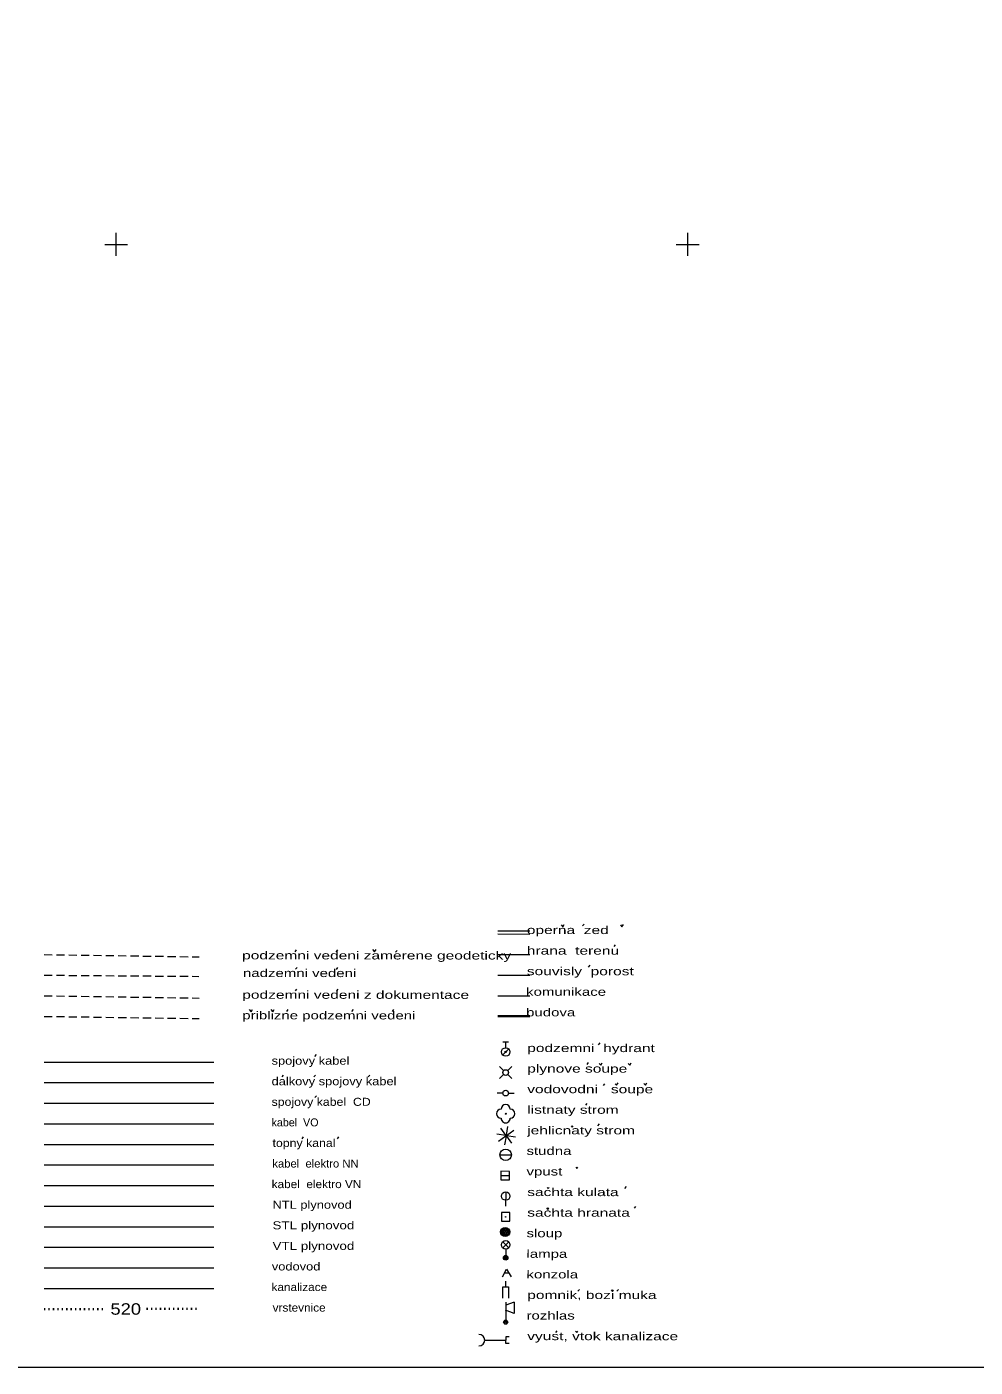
# Model space of a CAD drawing. Extents: x -670514 to -669423, y -1130798 to -1130123.
# Drawn here: x -670157.8 to -670074.8, y -1130798.2 to -1130681 of the extents above; entities that cross this region are included whole.
import ezdxf
from ezdxf.enums import TextEntityAlignment as Align

# ---------------------------------------------------------------- set-up
doc = ezdxf.new("R2010")
doc.units = 0
doc.header["$LTSCALE"] = 0.24
doc.header["$PDMODE"] = 32
doc.header["$PDSIZE"] = 0.12
doc.linetypes.add('DOTTED', pattern=[1.5, 0.3, -1.2])
doc.linetypes.add('MEDIUM_DASHED', pattern=[4.5, 3, -1.5])
doc.layers.add('60', color=7, linetype='Continuous', lineweight=13)
doc.layers.add('61', color=7, linetype='Continuous', lineweight=13)

msp = doc.modelspace()

# ---------------------------------------------------------------- linework, layer by layer
at = {"layer": '60'}
msp.add_lwpolyline([(-670225.642, -1130798.198), (-669815.642, -1130798.198), (-669815.642, -1130511.198), (-670225.642, -1130511.198)], close=True, dxfattribs=at)
at = {"layer": '61'}
for p, q in [((-670150, -1130701), (-670150, -1130699)), ((-670100, -1130701), (-670100, -1130699)), ((-670151, -1130700), (-670149, -1130700)), ((-670101, -1130700), (-670099, -1130700)), ((-670109.195, -1130759.599), (-670109.062, -1130759.445)), ((-670113.813, -1130760.06), (-670116.602, -1130760.06)), ((-670116.602, -1130760.31), (-670113.813, -1130760.311)), ((-670134.347, -1130761.861), (-670134.214, -1130761.706)), ((-670130.742, -1130761.861), (-670130.609, -1130761.706)), ((-670125.563, -1130761.904), (-670125.431, -1130761.75)), ((-670106.437, -1130761.4), (-670106.305, -1130761.246)), ((-670116.602, -1130762.111), (-670113.814, -1130762.111)), ((-670108.668, -1130763.201), (-670108.536, -1130763.047)), ((-670134.301, -1130763.386), (-670134.169, -1130763.232)), ((-670130.732, -1130763.408), (-670130.599, -1130763.254)), ((-670116.602, -1130763.91), (-670113.814, -1130763.91)), ((-670134.314, -1130765.278), (-670134.182, -1130765.124)), ((-670130.709, -1130765.278), (-670130.577, -1130765.124)), ((-670116.603, -1130765.71), (-670113.814, -1130765.711)), ((-670135.071, -1130767.079), (-670134.939, -1130766.925)), ((-670129.376, -1130767.078), (-670129.244, -1130766.924)), ((-670125.839, -1130767.078), (-670125.707, -1130766.925)), ((-670116.173, -1130769.729), (-670115.674, -1130769.729)), ((-670115.924, -1130770.254), (-670115.924, -1130769.729)), ((-670107.789, -1130769.991), (-670107.658, -1130769.837)), ((-670132.613, -1130771.015), (-670132.482, -1130770.861)), ((-670116.189, -1130770.894), (-670115.659, -1130770.364)), ((-670156.31, -1130771.512), (-670141.458, -1130771.513)), ((-670116.455, -1130771.896), (-670116.101, -1130772.251)), ((-670115.747, -1130772.25), (-670115.393, -1130771.898)), ((-670108.796, -1130771.717), (-670108.664, -1130771.563)), ((-670156.311, -1130773.31), (-670141.459, -1130773.311)), ((-670135.488, -1130772.815), (-670135.357, -1130772.661)), ((-670132.706, -1130772.815), (-670132.574, -1130772.661)), ((-670127.94, -1130772.816), (-670127.809, -1130772.662)), ((-670116.101, -1130772.604), (-670116.455, -1130772.958)), ((-670115.748, -1130772.603), (-670115.394, -1130772.959)), ((-670107.38, -1130773.561), (-670107.248, -1130773.408)), ((-670132.614, -1130774.615), (-670132.483, -1130774.461)), ((-670116.175, -1130774.229), (-670116.674, -1130774.228)), ((-670115.674, -1130774.229), (-670115.175, -1130774.229)), ((-670156.311, -1130775.11), (-670141.46, -1130775.112)), ((-670108.921, -1130775.29), (-670108.79, -1130775.137)), ((-670156.31, -1130776.91), (-670141.459, -1130776.907)), ((-670115.751, -1130777.146), (-670115.878, -1130777.912)), ((-670107.85, -1130777.083), (-670107.718, -1130776.928)), ((-670133.738, -1130778.212), (-670133.607, -1130778.058)), ((-670130.638, -1130778.212), (-670130.507, -1130778.058)), ((-670115.922, -1130777.946), (-670116.688, -1130777.818)), ((-670116.545, -1130778.424), (-670115.918, -1130777.974)), ((-670115.907, -1130777.917), (-670116.358, -1130777.289)), ((-670115.888, -1130777.989), (-670116.015, -1130778.755)), ((-670115.861, -1130777.984), (-670115.41, -1130778.611)), ((-670115.85, -1130777.928), (-670115.222, -1130777.477)), ((-670115.079, -1130778.083), (-670115.845, -1130777.955)), ((-670156.311, -1130778.71), (-670141.457, -1130778.71)), ((-670116.425, -1130779.627), (-670115.424, -1130779.629)), ((-670156.311, -1130780.51), (-670141.459, -1130780.507)), ((-670116.346, -1130781.444), (-670115.595, -1130781.444)), ((-670156.31, -1130782.31), (-670141.457, -1130782.307)), ((-670115.924, -1130782.853), (-670115.925, -1130784.103)), ((-670105.498, -1130782.558), (-670105.366, -1130782.404)), ((-670156.311, -1130784.111), (-670141.457, -1130784.11)), ((-670104.654, -1130784.303), (-670104.523, -1130784.149)), ((-670156.311, -1130785.91), (-670141.457, -1130785.909)), ((-670156.31, -1130787.71), (-670141.457, -1130787.71)), ((-670116.187, -1130787.237), (-670115.658, -1130787.768)), ((-670116.187, -1130787.768), (-670115.657, -1130787.238)), ((-670115.923, -1130787.878), (-670115.924, -1130788.628)), ((-670156.311, -1130789.51), (-670141.458, -1130789.508)), ((-670115.638, -1130789.988), (-670116.041, -1130789.988)), ((-670156.311, -1130791.31), (-670141.459, -1130791.308)), ((-670115.924, -1130792.51), (-670115.924, -1130794.26)), ((-670115.174, -1130792.511), (-670115.924, -1130792.76)), ((-670115.174, -1130792.511), (-670115.174, -1130793.511)), ((-670109.602, -1130791.558), (-670109.47, -1130791.404)), ((-670106.186, -1130791.557), (-670106.054, -1130791.403)), ((-670115.174, -1130793.511), (-670115.925, -1130793.211)), ((-670117.761, -1130795.829), (-670115.924, -1130795.829)), ((-670115.924, -1130795.529), (-670115.924, -1130795.829)), ((-670115.624, -1130795.529), (-670115.924, -1130795.529)), ((-670115.924, -1130796.129), (-670115.924, -1130795.829)), ((-670111.55, -1130795.158), (-670111.418, -1130795.004)), ((-670115.624, -1130796.129), (-670115.924, -1130796.129))]:
    msp.add_line(p, q, dxfattribs=at)
at = {"layer": '61', "linetype": 'MEDIUM_DASHED'}
for p, q in [((-670156.311, -1130762.111), (-670142.738, -1130762.308)), ((-670156.31, -1130763.911), (-670142.777, -1130764.016)), ((-670156.311, -1130765.711), (-670142.737, -1130765.909)), ((-670156.31, -1130767.512), (-670142.736, -1130767.709))]:
    msp.add_line(p, q, dxfattribs=at)
at = {"layer": '61', "lineweight": 35}
msp.add_line((-670116.602, -1130767.511), (-670113.814, -1130767.511), dxfattribs=at)
at = {"layer": '61', "linetype": 'DOTTED', "lineweight": 35}
for p, q in [((-670156.31, -1130793.111), (-670150.987, -1130793.109)), ((-670147.341, -1130793.107), (-670142.811, -1130793.105))]:
    msp.add_line(p, q, dxfattribs=at)
at = {"layer": '61'}
for points in [[(-670111.064, -1130759.523), (-670110.931, -1130759.672), (-670110.8, -1130759.475)], [(-670105.893, -1130759.523), (-670105.76, -1130759.672), (-670105.629, -1130759.475)], [(-670127.574, -1130761.677), (-670127.4, -1130761.876), (-670127.268, -1130761.677)], [(-670138.377, -1130766.924), (-670138.202, -1130767.122), (-670138.07, -1130766.923)], [(-670136.47, -1130766.923), (-670136.296, -1130767.121), (-670136.164, -1130766.922)], [(-670107.741, -1130771.641), (-670107.607, -1130771.79), (-670107.476, -1130771.593)], [(-670105.201, -1130771.647), (-670105.076, -1130771.79), (-670104.945, -1130771.591)], [(-670106.342, -1130773.403), (-670106.222, -1130773.537), (-670106.091, -1130773.34)], [(-670103.836, -1130773.378), (-670103.695, -1130773.538), (-670103.564, -1130773.34)], [(-670110.205, -1130777.085), (-670110.106, -1130777.196), (-670110.031, -1130777.084)], [(-670109.79, -1130780.711), (-670109.691, -1130780.822), (-670109.616, -1130780.71)], [(-670112.292, -1130782.469), (-670112.193, -1130782.58), (-670112.118, -1130782.468)], [(-670112.349, -1130784.261), (-670112.232, -1130784.392), (-670112.146, -1130784.262)], [(-670116.203, -1130790.288), (-670115.853, -1130789.639), (-670115.453, -1130790.289)], [(-670116.173, -1130792.168), (-670116.173, -1130791.168), (-670115.924, -1130791.168), (-670115.923, -1130790.668)], [(-670115.924, -1130791.168), (-670115.673, -1130791.168), (-670115.673, -1130792.168)], [(-670106.698, -1130791.445), (-670106.581, -1130791.576), (-670106.495, -1130791.446)], [(-670109.815, -1130795.045), (-670109.698, -1130795.176), (-670109.612, -1130795.046)]]:
    msp.add_lwpolyline(points, dxfattribs=at)
for points in [[(-670116.346, -1130781.818), (-670115.596, -1130781.819), (-670115.595, -1130781.069), (-670116.345, -1130781.068)], [(-670116.3, -1130785.424), (-670115.551, -1130785.424), (-670115.55, -1130784.675), (-670116.3, -1130784.674)]]:
    msp.add_lwpolyline(points, close=True, dxfattribs=at)
for centre, radius in [((-670115.9238, -1130770.6288), 0.375), ((-670115.9239, -1130772.4278), 0.25), ((-670115.9247, -1130774.2289), 0.25), ((-670115.924, -1130776.0282), 0.04), ((-670115.8836, -1130777.9508), 0.04), ((-670115.9244, -1130779.6279), 0.5), ((-670115.9237, -1130783.2288), 0.375), ((-670115.9251, -1130785.0491), 0.02), ((-670115.9726, -1130786.3703), 0.4), ((-670115.9726, -1130786.3703), 0.32), ((-670115.9726, -1130786.3703), 0.24), ((-670115.9726, -1130786.3703), 0.16), ((-670115.9726, -1130786.3703), 0.08), ((-670115.9225, -1130787.5029), 0.375), ((-670115.9235, -1130788.628), 0.2), ((-670115.9235, -1130788.628), 0.1445), ((-670115.9235, -1130788.628), 0.0876), ((-670115.9242, -1130794.2604), 0.18), ((-670115.9242, -1130794.2604), 0.1)]:
    msp.add_circle(centre, radius, dxfattribs=at)
for centre, radius, start, end in [((-670116.324, -1130776.0282), 0.4, 90.01303, 270.01303), ((-670115.9241, -1130775.6282), 0.4, 0.01303, 180.01303), ((-670115.524, -1130776.0281), 0.4, 270.01303, 90.01303), ((-670115.9239, -1130776.4282), 0.4, 180.01303, 0.01303), ((-670118.261, -1130795.8295), 0.5, 270, 90)]:
    msp.add_arc(centre, radius, start, end, dxfattribs=at)
msp.add_point((-670115.924, -1130770.629), dxfattribs=at)

# ---------------------------------------------------------------- texts
for s, rotation, width, p in [('     operna  zed', 359.949, 1.45, (-670115.959, -1130760.309)), ('podzemni vedeni zamerene geodeticky', 359.949, 1.45, (-670138.984, -1130762.525)), ('     hrana  terenu', 359.949, 1.45, (-670115.958, -1130762.109)), ('     souvisly  porost', 359.949, 1.45, (-670115.958, -1130763.91)), ('nadzemni vedeni', 359.949, 1.4, (-670138.905, -1130764.071)), ('podzemni vedeni z dokumentace', 359.949, 1.45, (-670138.97, -1130765.97)), ('     komunikace', 359.949, 1.4, (-670115.957, -1130765.71)), ('priblizne podzemni vedeni', 359.949, 1.4, (-670138.97, -1130767.771)), ('     budova', 359.949, 1.4, (-670115.956, -1130767.51)), ('     podzemni  hydrant', 359.949, 1.45, (-670115.924, -1130770.629)), ('spojovy kabel', 0.01, 1.2, (-670136.404, -1130771.742)), ('     plynove soupe', 359.949, 1.45, (-670115.924, -1130772.428)), ('dalkovy spojovy kabel', 0.01, 1.2, (-670136.405, -1130773.54)), ('     vodovodni   soupe', 359.949, 1.45, (-670115.924, -1130774.229)), ('spojovy kabel  CD', 0.01, 1.15, (-670136.406, -1130775.34)), ('     listnaty strom', 359.949, 1.45, (-670115.924, -1130776.028)), ('     jehlicnaty strom', 359.949, 1.45, (-670115.924, -1130777.828)), ('topny kanal', 0.01, 1.15, (-670136.321, -1130778.938)), ('     studna', 359.949, 1.4, (-670115.924, -1130779.628)), ('kabel  elektro NN', 0.01, 1.05, (-670136.335, -1130780.737)), ('     vpust', 359.949, 1.4, (-670115.924, -1130781.428)), ('kabel  elektro VN', 0.01, 1.1, (-670136.395, -1130782.537)), ('     sachta kulata', 359.949, 1.45, (-670115.924, -1130783.229)), ('NTL plynovod', 0.01, 1.2, (-670136.321, -1130784.339)), ('     sachta hranata', 359.949, 1.45, (-670115.924, -1130785.028)), ('STL plynovod', 0.01, 1.25, (-670136.321, -1130786.138)), ('     sloup', 359.949, 1.4, (-670115.924, -1130786.829)), ('VTL plynovod', 0.01, 1.25, (-670136.321, -1130787.939)), ('vodovod', 0.01, 1.2, (-670136.382, -1130789.739)), ('     lampa', 359.949, 1.4, (-670115.924, -1130788.628)), ('     konzola', 359.949, 1.4, (-670115.924, -1130790.428)), ('kanalizace', 0.01, 1.1, (-670136.408, -1130791.538)), ('     pomnik, bozi muka', 359.949, 1.45, (-670115.924, -1130792.229)), ('vrstevnice', 0.01, 1.1, (-670136.31, -1130793.337)), ('     rozhlas', 359.949, 1.4, (-670115.924, -1130794.028)), ('     vyust, vtok kanalizace', 359.949, 1.45, (-670115.924, -1130795.829))]:
    msp.add_text(s, height=0.7, rotation=rotation, dxfattribs=dict(at, width=width)).set_placement(p)
msp.add_text('kabel  VO', height=0.7, rotation=0.01, dxfattribs=at).set_placement((-670136.407, -1130777.138))
at = {"layer": '61', "width": 1.2}
msp.add_text('520', height=1, rotation=0.021, dxfattribs=at).set_placement((-670149.1632, -1130793.6075), align=Align.CENTER)

doc.saveas('drawing.dxf')
